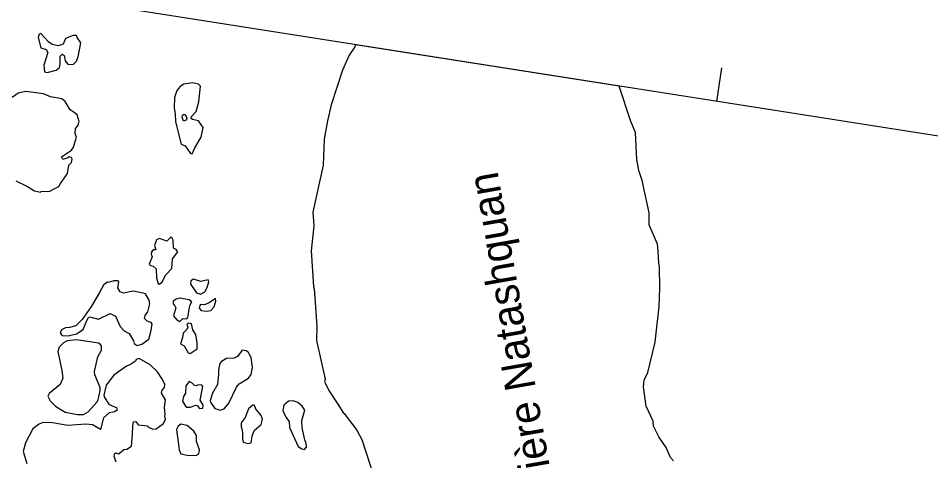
# Model space of a CAD drawing. Extents: x 282461 to 284471, y 5554090 to 5557646.
# Drawn here: x 283439.7 to 283546.8, y 5557405.3 to 5557457.3 of the extents above; entities that cross this region are included whole.
import ezdxf

# ---------------------------------------------------------------- set-up
doc = ezdxf.new("R2010")
doc.units = 0
doc.layers.add('Niveau 63', color=7, linetype='Continuous')

msp = doc.modelspace()

# ---------------------------------------------------------------- linework, layer by layer
at = {"layer": 'Niveau 63'}
msp.add_line((283521.64, 5557447.55), (283522.26, 5557451.5), dxfattribs=at)
for points in [[(283533.82, 5557121.7), (283583.55, 5557437.81), (283346.46, 5557475.1), (283296.74, 5557158.99)], [(283443.16, 5557453.31), (283442.71, 5557451.79), (283442.77, 5557451.02), (283443.1, 5557450.93), (283444.15, 5557451.23), (283444.55, 5557451.54), (283444.62, 5557451.91), (283444.61, 5557452.86), (283444.85, 5557453.11), (283445.09, 5557452.96), (283445.2, 5557452.32), (283445.53, 5557451.91), (283446.15, 5557451.88), (283446.53, 5557452.28), (283446.72, 5557452.78), (283447.02, 5557454.43), (283446.6, 5557455.05), (283446.52, 5557455.29), (283446.13, 5557455.3), (283445.24, 5557454.95), (283444.96, 5557454.29), (283444.37, 5557454.09), (283443.69, 5557454.22), (283443.24, 5557454.54), (283442.33, 5557455.53), (283442.14, 5557455.44), (283442.05, 5557455.07), (283442.36, 5557453.86), (283442.96, 5557453.65)], [(283460.43, 5557442.11), (283461.16, 5557443.34), (283461.38, 5557444.5), (283460.85, 5557445.26), (283460.12, 5557445.41), (283460, 5557445.54), (283460.02, 5557445.76), (283460.58, 5557446.37), (283460.88, 5557447.51), (283461.09, 5557449.35), (283460.86, 5557449.59), (283460.18, 5557449.71), (283459.11, 5557449.57), (283458.68, 5557449.29), (283458.31, 5557448.84), (283458.01, 5557448.02), (283457.99, 5557446.77), (283458.11, 5557446.1), (283458.15, 5557445.15), (283458.8, 5557442.54), (283459.29, 5557442.31), (283459.9, 5557441.41), (283460.1, 5557441.39)], [(283458.93, 5557445.68), (283458.98, 5557445.94), (283459.09, 5557446.02), (283459.27, 5557445.99), (283459.49, 5557445.58), (283459.4, 5557445.35), (283459.1, 5557445.23)], [(283457.87, 5557431.26), (283457.7, 5557431.56), (283457.58, 5557431.58), (283457.13, 5557431.11), (283456.27, 5557431.45), (283455.9, 5557431.29), (283455.7, 5557430.61), (283455.82, 5557430.11), (283455.53, 5557430.1), (283455.3, 5557429.85), (283455.33, 5557429.79), (283455.29, 5557429.59), (283455.4, 5557429.29), (283455.04, 5557428.42), (283455.2, 5557428.25), (283455.53, 5557428.19), (283455.86, 5557427.88), (283455.9, 5557426.82), (283456.1, 5557426.11), (283456.26, 5557426.09), (283456.58, 5557426.33), (283457, 5557427.18), (283457.7, 5557427.92), (283457.78, 5557429.05), (283458.41, 5557429.87), (283458.24, 5557430.16), (283457.92, 5557430.3)], [(283449.23, 5557425.08), (283448.3, 5557423.5), (283447.18, 5557421.91), (283446.47, 5557421.18), (283445.71, 5557420.98), (283445.25, 5557420.96), (283444.77, 5557420.7), (283444.62, 5557420.32), (283444.84, 5557420.05), (283445.54, 5557419.99), (283446.54, 5557420.24), (283447.3, 5557420.76), (283447.73, 5557421.81), (283447.95, 5557422.14), (283448.09, 5557422.24), (283449.12, 5557421.97), (283450.48, 5557422.61), (283451.1, 5557422.33), (283451.67, 5557421.11), (283452.14, 5557420.6), (283452.72, 5557420.28), (283453.21, 5557419.43), (283453.3, 5557419.09), (283453.65, 5557418.85), (283454.18, 5557419.02), (283455.02, 5557419.62), (283455.25, 5557420.48), (283455.41, 5557421.36), (283455.3, 5557421.58), (283454.83, 5557421.71), (283454.52, 5557422.05), (283454.58, 5557422.38), (283454.88, 5557422.81), (283455.13, 5557423.77), (283455.05, 5557424.2), (283454.63, 5557424.92), (283454.36, 5557425.02), (283453.18, 5557425.24), (283452.06, 5557425.03), (283451.64, 5557425.19), (283451.38, 5557425.63), (283451.51, 5557426.32), (283451.4, 5557426.45), (283450.9, 5557426.46), (283450.24, 5557426.29), (283450.12, 5557426.31), (283449.69, 5557425.96)], [(283461.12, 5557426.4), (283460.26, 5557426.67), (283459.96, 5557426.47), (283459.89, 5557426.07), (283460.6, 5557425.07), (283461.08, 5557424.9), (283461.58, 5557425.18), (283461.87, 5557425.67), (283462.07, 5557426.35), (283461.96, 5557426.6)], [(283458.22, 5557424.33), (283457.86, 5557424.06), (283457.88, 5557423.77), (283458.07, 5557423.51), (283458.18, 5557423.29), (283457.9, 5557422.34), (283458.26, 5557421.93), (283458.66, 5557421.7), (283459.02, 5557422.06), (283459.35, 5557422), (283459.58, 5557422.15), (283459.83, 5557423.58), (283460.07, 5557424), (283459.76, 5557424.24), (283458.64, 5557424.42)], [(283462.1, 5557423.88), (283461.55, 5557423.64), (283461.09, 5557423.68), (283460.98, 5557423.57), (283460.93, 5557423.24), (283461.16, 5557423), (283461.76, 5557422.9), (283462.29, 5557422.98), (283462.67, 5557423.4), (283462.87, 5557424.08), (283462.84, 5557424.38)], [(283458.97, 5557419.81), (283458.75, 5557419.08), (283459.15, 5557418.84), (283459.63, 5557418.01), (283459.86, 5557417.93), (283460.67, 5557418.49), (283460.7, 5557419.2), (283460.53, 5557420.16), (283460.18, 5557420.71), (283460.04, 5557421.41), (283459.69, 5557421.51), (283459.48, 5557421.35), (283459.6, 5557421.04), (283459.49, 5557420.76), (283459.06, 5557420.3)], [(283444.6, 5557414.27), (283443.34, 5557413.23), (283443.18, 5557412.93), (283443.43, 5557412.36), (283444.07, 5557411.74), (283445.19, 5557411.05), (283446.64, 5557410.77), (283447.35, 5557410.77), (283447.89, 5557411.06), (283448.93, 5557412.23), (283449.08, 5557412.49), (283449.32, 5557413.57), (283449.3, 5557413.95), (283448.67, 5557415.41), (283448.64, 5557415.82), (283449.04, 5557417.52), (283449.45, 5557418.31), (283449.45, 5557418.81), (283449.31, 5557419.03), (283449.11, 5557419.16), (283446.54, 5557419.55), (283445.44, 5557419.4), (283445.01, 5557419.19), (283444.51, 5557418.66), (283444.32, 5557418.16), (283444.82, 5557415.93), (283444.94, 5557415.03)], [(283463.17, 5557416), (283463.19, 5557415.52), (283463.07, 5557414.27), (283462.47, 5557413.28), (283462.21, 5557412.41), (283462.27, 5557412.2), (283462.76, 5557411.48), (283463.43, 5557411.27), (283463.86, 5557411.41), (283464.39, 5557412.09), (283465.32, 5557413.99), (283465.63, 5557414.38), (283466.71, 5557415.04), (283467.02, 5557415.48), (283467.18, 5557416.34), (283467.01, 5557417.44), (283466.68, 5557418.09), (283466.44, 5557418.26), (283465.95, 5557418.31), (283465.41, 5557417.57), (283465.03, 5557417.39), (283464.12, 5557417.33), (283463.55, 5557417), (283463.33, 5557416.75)], [(283459.3, 5557411.73), (283459.49, 5557411.61), (283459.92, 5557411.61), (283460.5, 5557411.84), (283460.68, 5557411.81), (283460.97, 5557411.47), (283461.34, 5557411.51), (283461.4, 5557411.85), (283461.02, 5557412.45), (283461.35, 5557414.07), (283461.23, 5557414.21), (283460.81, 5557414.25), (283460.57, 5557414.12), (283460.37, 5557414.15), (283460.06, 5557414.48), (283459.74, 5557414.62), (283459.37, 5557414.13), (283459.3, 5557413.27), (283459.07, 5557412.89), (283458.96, 5557412.34)], [(283466, 5557407.89), (283466.08, 5557407.52), (283466.63, 5557407.36), (283467.02, 5557407.45), (283467.13, 5557408.2), (283467.38, 5557408.87), (283468.21, 5557409.57), (283468.37, 5557410.23), (283468.21, 5557410.63), (283467.53, 5557411.46), (283467.55, 5557411.6), (283467.37, 5557411.84), (283467.2, 5557411.87), (283466.7, 5557411.41), (283466.32, 5557410.41), (283465.85, 5557409.79), (283465.84, 5557409.27), (283465.89, 5557409.22), (283466, 5557408.66)], [(283473.49, 5557407.35), (283473.3, 5557407.8), (283473, 5557409.21), (283472.95, 5557410.05), (283473.31, 5557411.29), (283473.02, 5557411.75), (283472.51, 5557412.16), (283471.96, 5557412.38), (283471.42, 5557412.33), (283470.85, 5557411.85), (283470.75, 5557411.24), (283471.09, 5557410.46), (283471.48, 5557409.93), (283471.51, 5557409.25), (283472.55, 5557407.02), (283472.96, 5557406.72), (283473.27, 5557406.66), (283473.51, 5557406.91)], [(283458.45, 5557409.39), (283458.27, 5557408.99), (283458.56, 5557406.63), (283458.78, 5557406.14), (283459.5, 5557405.98), (283460.53, 5557405.94), (283460.87, 5557406.13), (283460.96, 5557406.62), (283460.62, 5557407.58), (283460.62, 5557408.28), (283460.29, 5557408.79), (283459.53, 5557409.47), (283458.77, 5557409.61)]]:
    msp.add_lwpolyline(points, close=True, dxfattribs=at)
for points in [[(283516.56, 5557405.3), (283516.24, 5557405.7), (283515.71, 5557406.89), (283514.87, 5557408.14), (283514.22, 5557409.39), (283514.18, 5557409.99), (283513.36, 5557411.76), (283513.07, 5557414.02), (283513.12, 5557414.8), (283513.55, 5557415.69), (283514.41, 5557419.27), (283514.89, 5557423.44), (283514.98, 5557425.63), (283514.94, 5557428.13), (283514.84, 5557428.56), (283514.79, 5557429.99), (283514.7, 5557430.78), (283513.73, 5557433.03), (283513.72, 5557434.45), (283512.9, 5557438.25), (283512.52, 5557439.44), (283512.27, 5557440.74), (283512.13, 5557443.89), (283511.57, 5557445.2), (283510.2, 5557449.35), (283479.27, 5557454.21), (283479.19, 5557453.94), (283478.52, 5557452.99), (283477.73, 5557451.2), (283476.41, 5557447.16), (283475.99, 5557445.27), (283475.6, 5557443.12), (283475.46, 5557440.06), (283474.26, 5557434.52), (283474.38, 5557432.94), (283474.06, 5557429.99), (283474.33, 5557425.82), (283474.42, 5557425.54), (283474.73, 5557421.19), (283474.68, 5557419.44), (283475.72, 5557414.9), (283475.61, 5557414.63), (283476.13, 5557413.57), (283477.19, 5557411.96), (283477.85, 5557410.93), (283477.95, 5557410.87), (283479.31, 5557409.08), (283479.51, 5557408.77), (283480.01, 5557407.82), (283481.98, 5557401.78)], [(283439.42, 5557438.2), (283440.72, 5557437.57), (283441.62, 5557437.05), (283442.29, 5557436.88), (283442.38, 5557436.97), (283443.41, 5557436.99), (283443.76, 5557437.19), (283444.44, 5557437.56), (283444.66, 5557437.9), (283445.47, 5557439.08), (283445.64, 5557440.05), (283445.94, 5557440.38), (283446.01, 5557440.81), (283445.94, 5557440.96), (283445.65, 5557441.02), (283445.5, 5557440.9), (283444.93, 5557440.74), (283444.75, 5557441.04), (283445.94, 5557441.8), (283446.17, 5557442.16), (283446.51, 5557443.36), (283446.37, 5557443.76), (283446.41, 5557444.38), (283446.7, 5557444.69), (283446.83, 5557445.18), (283446.61, 5557445.97), (283446.25, 5557446.26), (283445.8, 5557446.54), (283445.18, 5557447.54), (283444.81, 5557447.83), (283443.47, 5557448.07), (283442.66, 5557448.44), (283440.58, 5557448.73), (283439.7, 5557448.53), (283439, 5557448)], [(283451.17, 5557405.15), (283450.95, 5557405.86), (283451.01, 5557406.17), (283451.15, 5557406.27), (283451.51, 5557406.16), (283452.09, 5557406.65), (283452.43, 5557406.68), (283452.97, 5557407.03), (283453.11, 5557408.4), (283453.14, 5557409.47), (283453.22, 5557409.91), (283453.48, 5557409.92), (283453.78, 5557409.56), (283454.85, 5557409.44), (283454.9, 5557409.33), (283455.5, 5557409.05), (283455.87, 5557409.07), (283456.73, 5557409.69), (283456.99, 5557410.21), (283456.88, 5557410.57), (283456.93, 5557410.81), (283456.86, 5557411.59), (283456.96, 5557412.47), (283456.51, 5557413.26), (283456.58, 5557413.64), (283456.86, 5557413.95), (283456.91, 5557414.33), (283456.56, 5557415), (283456.04, 5557415.79), (283455.18, 5557416.59), (283453.89, 5557417.36), (283453.52, 5557417.23), (283453.44, 5557417.02), (283452.87, 5557416.63), (283452.38, 5557416.43), (283450.92, 5557415.4), (283450.02, 5557414.21), (283449.73, 5557413.04), (283449.8, 5557412.75), (283450.33, 5557411.99), (283450.78, 5557411.75), (283451.24, 5557411.6), (283451.29, 5557411.28), (283451, 5557411.07), (283450.36, 5557410.96), (283449.71, 5557410.36), (283449.36, 5557408.98), (283448.39, 5557409.53), (283447.63, 5557409.62), (283445.53, 5557409.46), (283443.72, 5557409.79), (283442.59, 5557409.81), (283442.06, 5557409.59), (283441.42, 5557409.06), (283440.54, 5557407.45), (283440.28, 5557406.42), (283440.7, 5557405)]]:
    msp.add_lwpolyline(points, dxfattribs=at)

# ---------------------------------------------------------------- texts
msp.add_text('Rivière Natashquan', height=3.6, rotation=100.0302, dxfattribs=at).set_placement((283503.28, 5557397.82))

doc.saveas('drawing.dxf')
